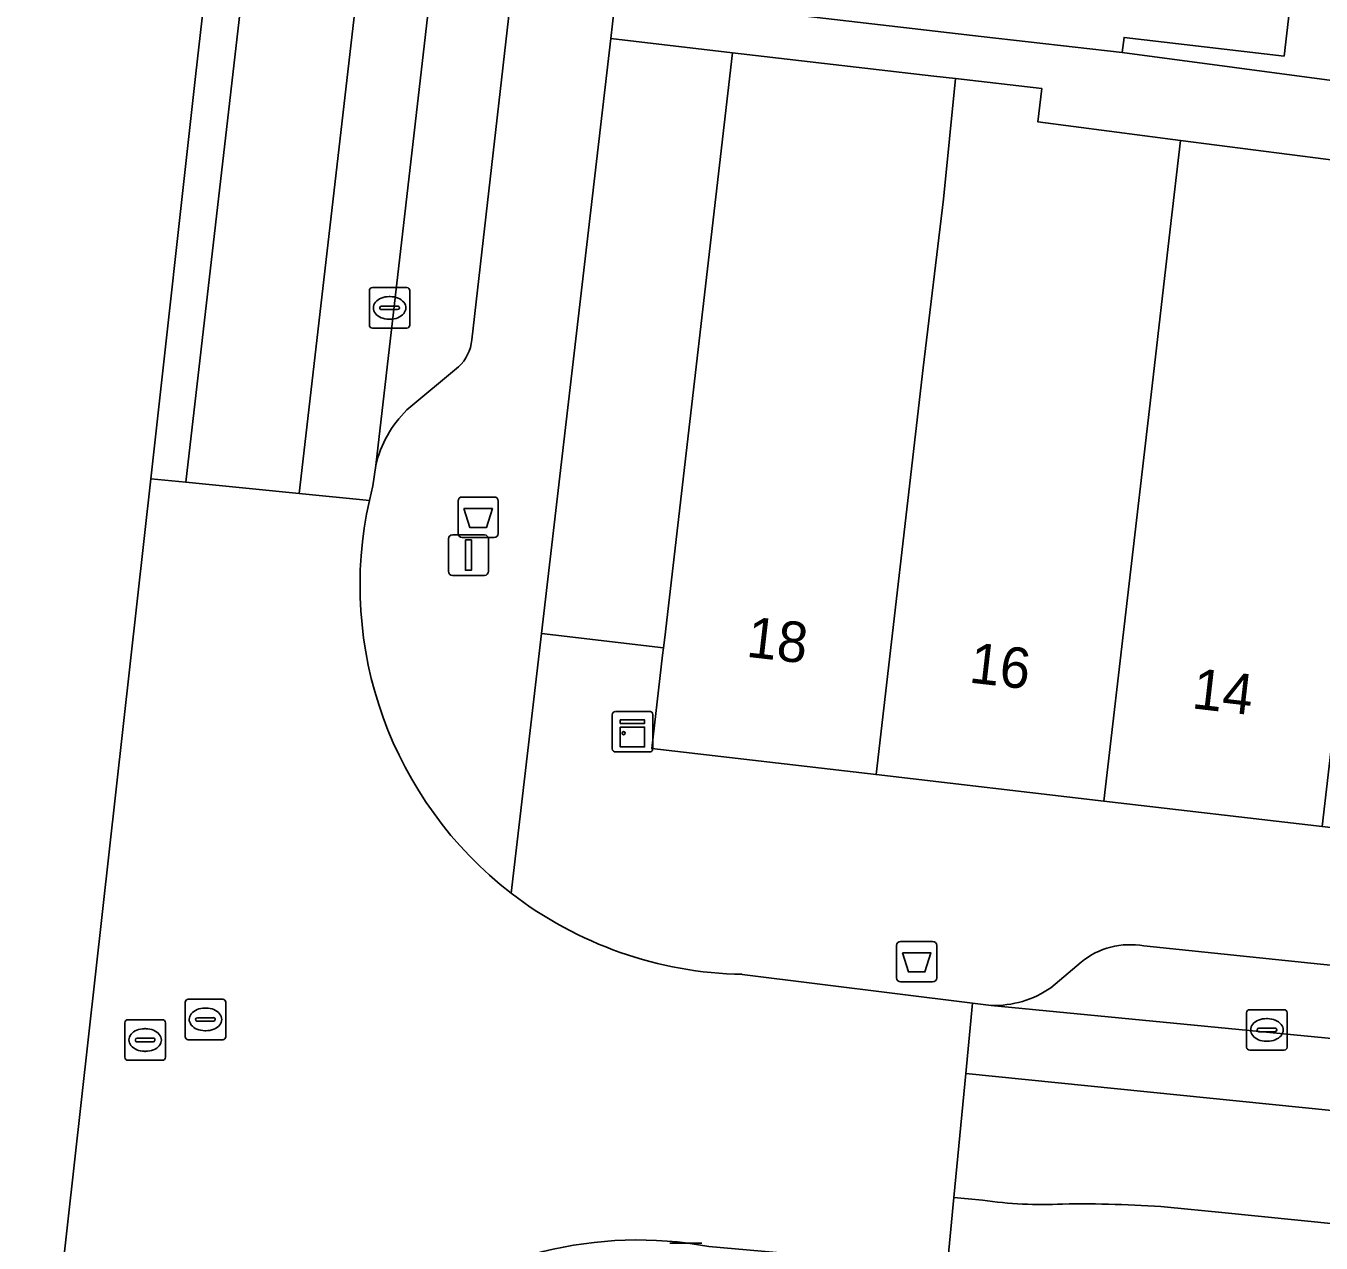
# Model space of a CAD drawing. Extents: x 162250 to 162661, y 380743 to 381606.
# Drawn here: x 162299.52 to 162331.49, y 381208.05 to 381238.1 of the extents above; entities that cross this region are included whole.
import ezdxf

# ---------------------------------------------------------------- set-up
doc = ezdxf.new("R2010")
doc.units = 0
for name, color, linetype in [('IMGEO_Afvalbak', 7, 'Continuous'), ('IMGEO_Erf', 7, 'Continuous'), ('IMGEO_Kast', 7, 'Continuous'), ('IMGEO_Kolk', 7, 'Continuous'), ('IMGEO_Lichtmast', 7, 'Continuous'), ('IMGEO_Pand', 7, 'Continuous'), ('IMGEO_Pand_nummerreeks', 7, 'Continuous'), ('IMGEO_Parkeervlak_open', 7, 'Continuous'), ('IMGEO_Rijbaan_lokaal_gesloten', 7, 'Continuous'), ('IMGEO_Rijbaan_lokaal_open', 7, 'Continuous'), ('IMGEO_Rioolput', 7, 'Continuous'), ('IMGEO_Voetpad_open', 7, 'Continuous')]:
    doc.layers.add(name, color=color, linetype=linetype)

msp = doc.modelspace()

# ---------------------------------------------------------------- linework, layer by layer
at = {"layer": 'IMGEO_Afvalbak'}
for p, q in [((162310.286, 381226.468), (162311.076, 381226.468)), ((162311.076, 381226.468), (162310.286, 381226.468)), ((162310.186, 381225.568), (162310.186, 381226.368)), ((162310.186, 381226.368), (162310.186, 381225.568)), ((162311.176, 381226.368), (162311.176, 381225.568)), ((162311.176, 381225.568), (162311.176, 381226.368)), ((162311.076, 381225.468), (162310.286, 381225.468)), ((162310.286, 381225.468), (162311.076, 381225.468)), ((162321.011, 381214.597), (162321.011, 381215.397)), ((162321.011, 381215.397), (162321.011, 381214.597)), ((162321.111, 381215.497), (162321.901, 381215.497)), ((162321.901, 381215.497), (162321.111, 381215.497)), ((162322.001, 381215.397), (162322.001, 381214.597)), ((162322.001, 381214.597), (162322.001, 381215.397)), ((162321.901, 381214.497), (162321.111, 381214.497)), ((162321.111, 381214.497), (162321.901, 381214.497))]:
    msp.add_line(p, q, dxfattribs=at)
for points in [[(162310.329, 381226.182), (162311.033, 381226.182), (162310.884, 381225.712), (162310.478, 381225.712), (162310.329, 381226.182)], [(162321.154, 381215.211), (162321.858, 381215.211), (162321.709, 381214.741), (162321.303, 381214.741), (162321.154, 381215.211)]]:
    msp.add_lwpolyline(points, dxfattribs=at)
for centre, start, end in [((162310.286, 381226.368), 90, 180), ((162310.286, 381226.368), 90, 180), ((162311.076, 381226.368), 0, 90), ((162311.076, 381226.368), 360, 90), ((162310.286, 381225.568), 180, 270), ((162310.286, 381225.568), 180, 270), ((162311.076, 381225.568), 270, 0), ((162311.076, 381225.568), 270, 0), ((162321.111, 381215.397), 90, 180), ((162321.111, 381215.397), 90, 180), ((162321.901, 381215.397), 0, 90), ((162321.901, 381215.397), 360, 90), ((162321.111, 381214.597), 180, 270), ((162321.111, 381214.597), 180, 270), ((162321.901, 381214.597), 270, 0), ((162321.901, 381214.597), 270, 0)]:
    msp.add_arc(centre, 0.1, start, end, dxfattribs=at)
at = {"layer": 'IMGEO_Erf'}
msp.add_lwpolyline([(162335.943, 381249.173), (162328.062, 381250.094), (162328.051, 381250), (162328.021, 381249.747), (162327.308, 381243.644), (162331.257, 381243.183), (162330.576, 381237.353), (162326.627, 381237.814), (162326.583, 381237.439), (162337.552, 381235.976)], dxfattribs=at)
msp.add_lwpolyline([(162316.962, 381237.437), (162313.954, 381237.787), (162312.245, 381223.099), (162315.256, 381222.745), (162315.286, 381223)], close=True, dxfattribs=at)
at = {"layer": 'IMGEO_Kast'}
for p, q in [((162313.993, 381220.248), (162313.993, 381221.089)), ((162313.993, 381221.089), (162313.993, 381220.248)), ((162314.068, 381221.173), (162314.909, 381221.173)), ((162314.909, 381221.173), (162314.068, 381221.173)), ((162314.993, 381221.098), (162314.993, 381220.257)), ((162314.993, 381220.257), (162314.993, 381221.098)), ((162314.918, 381220.173), (162314.077, 381220.173)), ((162314.077, 381220.173), (162314.918, 381220.173))]:
    msp.add_line(p, q, dxfattribs=at)
for points in [[(162314.188, 381220.963), (162314.788, 381220.963), (162314.788, 381220.878), (162314.188, 381220.878), (162314.188, 381220.963)], [(162314.188, 381220.788), (162314.788, 381220.788), (162314.788, 381220.299), (162314.188, 381220.299), (162314.188, 381220.788)]]:
    msp.add_lwpolyline(points, dxfattribs=at)
msp.add_circle((162314.272, 381220.637), 0.0377, dxfattribs=at)
for centre, start, end in [((162314.071, 381221.095), 92.4484, 184.2845), ((162314.071, 381221.095), 92.4484, 184.2845), ((162314.915, 381221.095), 2.4484, 94.2845), ((162314.915, 381221.095), 2.4484, 94.2845), ((162314.071, 381220.251), 182.4484, 274.2845), ((162314.071, 381220.251), 182.4484, 274.2845), ((162314.915, 381220.251), 272.4484, 4.2845), ((162314.915, 381220.251), 272.4484, 4.2845)]:
    msp.add_arc(centre, 0.0779, start, end, dxfattribs=at)
at = {"layer": 'IMGEO_Kolk'}
for p, q in [((162307.995, 381230.711), (162307.995, 381231.563)), ((162308.07, 381231.637), (162308.922, 381231.637)), ((162308.996, 381231.563), (162308.996, 381230.711)), ((162308.483, 381231.417), (162308.508, 381231.417)), ((162308.254, 381231.131), (162308.254, 381231.143)), ((162308.692, 381231.094), (162308.294, 381231.094)), ((162308.297, 381231.18), (162308.695, 381231.18)), ((162308.738, 381231.143), (162308.738, 381231.131)), ((162308.922, 381230.637), (162308.07, 381230.637)), ((162308.506, 381230.857), (162308.481, 381230.857)), ((162329.653, 381212.884), (162329.653, 381213.736)), ((162329.728, 381213.81), (162330.58, 381213.81)), ((162330.654, 381213.736), (162330.654, 381212.884)), ((162329.955, 381213.353), (162330.353, 381213.353)), ((162330.141, 381213.59), (162330.166, 381213.59)), ((162329.912, 381213.304), (162329.912, 381213.316)), ((162330.35, 381213.267), (162329.952, 381213.267)), ((162330.164, 381213.03), (162330.139, 381213.03)), ((162330.396, 381213.316), (162330.396, 381213.304)), ((162330.58, 381212.81), (162329.728, 381212.81))]:
    msp.add_line(p, q, dxfattribs=at)
for points in [[(162307.995, 381230.711), (162307.995, 381231.563)], [(162308.07, 381231.637), (162308.922, 381231.637)], [(162308.996, 381231.563), (162308.996, 381230.711)], [(162308.922, 381230.637), (162308.07, 381230.637)], [(162329.653, 381212.884), (162329.653, 381213.736)], [(162329.728, 381213.81), (162330.58, 381213.81)], [(162330.654, 381213.736), (162330.654, 381212.884)], [(162330.58, 381212.81), (162329.728, 381212.81)]]:
    msp.add_lwpolyline(points, dxfattribs=at)
for centre, radius, start, end in [((162308.072, 381231.561), 0.0765, 91.552, 178.448), ((162308.072, 381231.561), 0.0765, 91.552, 178.448), ((162308.92, 381231.561), 0.0765, 1.552, 88.448), ((162308.92, 381231.561), 0.0765, 1.552, 88.448), ((162308.294, 381231.14), 0.0403, 85.8775, 175.7526), ((162308.291, 381231.13), 0.0366, 178.938, 274.7102), ((162308.695, 381231.137), 0.043, 264.8664, 352.4533), ((162308.699, 381231.142), 0.0386, 1.7309, 96.639), ((162308.072, 381230.713), 0.0765, 181.552, 268.448), ((162308.072, 381230.713), 0.0765, 181.552, 268.448), ((162308.92, 381230.713), 0.0765, 271.552, 358.448), ((162308.92, 381230.713), 0.0765, 271.552, 358.448), ((162329.73, 381213.734), 0.0765, 91.552, 178.448), ((162329.73, 381213.734), 0.0765, 91.552, 178.448), ((162330.578, 381213.734), 0.0765, 1.552, 88.448), ((162330.578, 381213.734), 0.0765, 1.552, 88.448), ((162329.952, 381213.313), 0.0403, 85.8775, 175.7526), ((162330.357, 381213.315), 0.0386, 1.7309, 96.639), ((162329.949, 381213.303), 0.0366, 178.938, 274.7102), ((162330.353, 381213.31), 0.043, 264.8664, 352.4533), ((162329.73, 381212.886), 0.0765, 181.552, 268.448), ((162329.73, 381212.886), 0.0765, 181.552, 268.448), ((162330.578, 381212.886), 0.0765, 271.552, 358.448), ((162330.578, 381212.886), 0.0765, 271.552, 358.448)]:
    msp.add_arc(centre, radius, start, end, dxfattribs=at)
for centre, major_axis, ratio, start_param, end_param in [((162308.482, 381231.137), (-0.387, 0.002), 0.722429, 4.712389, 7.853982), ((162308.507, 381231.137), (-0.39, 0.002), 0.717154, 1.570796, 4.712389), ((162330.14, 381213.31), (-0.387, 0.002), 0.722429, 4.712389, 7.853982), ((162330.165, 381213.31), (-0.39, 0.002), 0.717154, 1.570796, 4.712389)]:
    msp.add_ellipse(centre, major_axis=major_axis, ratio=ratio, start_param=start_param, end_param=end_param, dxfattribs=at)
at = {"layer": 'IMGEO_Lichtmast'}
for p, q in [((162310.047, 381225.534), (162310.837, 381225.534)), ((162310.837, 381225.534), (162310.047, 381225.534)), ((162309.947, 381224.634), (162309.947, 381225.434)), ((162309.947, 381225.434), (162309.947, 381224.634)), ((162310.937, 381225.434), (162310.937, 381224.634)), ((162310.937, 381224.634), (162310.937, 381225.434)), ((162310.837, 381224.534), (162310.047, 381224.534)), ((162310.047, 381224.534), (162310.837, 381224.534)), ((162315.41, 381208.048), (162316.2, 381208.048)), ((162316.2, 381208.048), (162315.41, 381208.048))]:
    msp.add_line(p, q, dxfattribs=at)
msp.add_lwpolyline([(162310.367, 381225.409), (162310.517, 381225.409), (162310.517, 381224.659), (162310.367, 381224.659), (162310.367, 381225.409)], dxfattribs=at)
for centre, start, end in [((162310.047, 381225.434), 90, 180), ((162310.047, 381225.434), 90, 180), ((162310.837, 381225.434), 0, 90), ((162310.837, 381225.434), 360, 90), ((162310.047, 381224.634), 180, 270), ((162310.047, 381224.634), 180, 270), ((162310.837, 381224.634), 270, 0), ((162310.837, 381224.634), 270, 0)]:
    msp.add_arc(centre, 0.1, start, end, dxfattribs=at)
at = {"layer": 'IMGEO_Pand'}
for points in [[(162327.308, 381243.644), (162318.844, 381244.636), (162318.128, 381238.412), (162323.096, 381237.84), (162326.583, 381237.439), (162326.627, 381237.814), (162330.576, 381237.353), (162331.257, 381243.183)], [(162322.465, 381236.798), (162321.929, 381236.86), (162316.962, 381237.437), (162315.286, 381223), (162315.256, 381222.745), (162315.235, 381222.562), (162314.967, 381220.257), (162320.507, 381219.614), (162321.67, 381229.656), (162322.171, 381233.823)], [(162327.295, 381229.003), (162327.768, 381233.082), (162328.022, 381235.269), (162324.499, 381235.73), (162324.594, 381236.551), (162322.465, 381236.798), (162322.171, 381233.823), (162321.67, 381229.656), (162320.507, 381219.614), (162326.13, 381218.961)], [(162328.022, 381235.269), (162327.768, 381233.082), (162327.295, 381229.003), (162326.13, 381218.961), (162331.517, 381218.336), (162333.401, 381234.577)]]:
    msp.add_lwpolyline(points, close=True, dxfattribs=at)
at = {"layer": 'IMGEO_Parkeervlak_open'}
for points in [[(162312.784, 381267.394), (162308.157, 381227.247)], [(162310.526, 381230.348), (162314.376, 381264.117)], [(162308.924, 381228.617), (162310.199, 381229.678)], [(162331.475, 381214.935), (162327.117, 381215.383)], [(162325.571, 381214.982), (162324.82, 381214.353)], [(162360.426, 381211.995), (162356.455, 381212.391), (162331.475, 381214.935)], [(162323.345, 381213.916), (162331.839, 381213.09), (162362.771, 381209.983), (162362.776, 381210.033)]]:
    msp.add_lwpolyline(points, dxfattribs=at)
for centre, radius, start, end in [((162309.449, 381230.459), 1.083, 313.8473, 354.1225), ((162310.827, 381226.652), 2.736, 134.0828, 167.4323), ((162326.768, 381213.547), 1.869, 79.2402, 129.8416), ((162323.426, 381216.35), 2.435, 268.0914, 304.9147)]:
    msp.add_arc(centre, radius, start, end, dxfattribs=at)
at = {"layer": 'IMGEO_Rijbaan_lokaal_gesloten'}
for points in [[(162318.31, 381360.535), (162315.97, 381344.552), (162303.714, 381236.926), (162302.598, 381226.919), (162303.468, 381226.833), (162318.873, 381360.48)], [(162318.256, 381314.678), (162318.523, 381317.019), (162321.484, 381342.938), (162321.621, 381344.181), (162323.053, 381356.29), (162323.469, 381359.935), (162321.674, 381360.143), (162306.264, 381226.555), (162307.997, 381226.383), (162308.085, 381226.743), (162308.157, 381227.247), (162312.784, 381267.394), (162312.897, 381268.512)], [(162331.839, 381213.09), (162323.345, 381213.916), (162322.887, 381213.97), (162322.885, 381213.97), (162322.72, 381212.237), (162362.607, 381208.202), (162362.771, 381209.983)]]:
    msp.add_lwpolyline(points, close=True, dxfattribs=at)
for points in [[(162307.997, 381226.383), (162306.264, 381226.555), (162303.468, 381226.833), (162302.598, 381226.919), (162299.517, 381199.286)], [(162316.377, 381207.964), (162322.225, 381207.442), (162322.263, 381207.439), (162322.428, 381209.174), (162322.72, 381212.237), (162322.885, 381213.97), (162317.203, 381214.683)], [(162322.72, 381212.237), (162322.428, 381209.174), (162323.131, 381209.107)], [(162327.697, 381208.936), (162329.041, 381208.801), (162362.253, 381205.457), (162362.607, 381208.202), (162322.72, 381212.237)], [(162323.131, 381209.107), (162322.428, 381209.174), (162322.263, 381207.439), (162325.166, 381207.213), (162334.8, 381206.462), (162345.523, 381205.417), (162358.828, 381204.054), (162362.066, 381203.727), (162362.253, 381205.457), (162329.041, 381208.801)], [(162329.041, 381208.801), (162327.697, 381208.936)]]:
    msp.add_lwpolyline(points, dxfattribs=at)
for centre, radius, start, end in [((162317.37, 381224.287), 9.605, 167.3926, 232.3173), ((162317.372, 381224.292), 9.61, 232.3285, 268.9913), ((162324.616, 381219.276), 10.277, 261.6898, 272.7586), ((162324.616, 381219.276), 10.277, 261.6898, 272.7586), ((162325.615, 381181.77), 27.245, 85.6175, 91.06), ((162325.615, 381181.77), 27.245, 85.6175, 91.06), ((162314.619, 381198.453), 9.672, 79.527, 177.2879)]:
    msp.add_arc(centre, radius, start, end, dxfattribs=at)
at = {"layer": 'IMGEO_Rijbaan_lokaal_open'}
msp.add_lwpolyline([(162321.674, 381360.143), (162318.873, 381360.48), (162303.468, 381226.833), (162306.264, 381226.555)], close=True, dxfattribs=at)
at = {"layer": 'IMGEO_Rioolput'}
for p, q in [((162303.448, 381213.144), (162303.448, 381213.996)), ((162303.523, 381214.07), (162304.375, 381214.07)), ((162304.449, 381213.996), (162304.449, 381213.144)), ((162303.936, 381213.85), (162303.961, 381213.85)), ((162301.96, 381212.636), (162301.96, 381213.488)), ((162302.035, 381213.562), (162302.887, 381213.562)), ((162302.448, 381213.342), (162302.473, 381213.342)), ((162302.961, 381213.488), (162302.961, 381212.636)), ((162303.707, 381213.564), (162303.707, 381213.576)), ((162304.145, 381213.527), (162303.747, 381213.527)), ((162303.75, 381213.613), (162304.148, 381213.613)), ((162304.191, 381213.576), (162304.191, 381213.564)), ((162302.219, 381213.056), (162302.219, 381213.068)), ((162302.657, 381213.019), (162302.259, 381213.019)), ((162302.262, 381213.105), (162302.66, 381213.105)), ((162302.703, 381213.068), (162302.703, 381213.056)), ((162304.375, 381213.07), (162303.523, 381213.07)), ((162303.959, 381213.29), (162303.934, 381213.29)), ((162302.471, 381212.782), (162302.446, 381212.782)), ((162302.887, 381212.562), (162302.035, 381212.562))]:
    msp.add_line(p, q, dxfattribs=at)
for points in [[(162303.448, 381213.144), (162303.448, 381213.996)], [(162303.523, 381214.07), (162304.375, 381214.07)], [(162304.449, 381213.996), (162304.449, 381213.144)], [(162301.96, 381212.636), (162301.96, 381213.488)], [(162302.035, 381213.562), (162302.887, 381213.562)], [(162302.961, 381213.488), (162302.961, 381212.636)], [(162304.375, 381213.07), (162303.523, 381213.07)], [(162302.887, 381212.562), (162302.035, 381212.562)]]:
    msp.add_lwpolyline(points, dxfattribs=at)
for centre, radius, start, end in [((162303.525, 381213.994), 0.0765, 91.552, 178.448), ((162303.525, 381213.994), 0.0765, 91.552, 178.448), ((162304.373, 381213.994), 0.0765, 1.552, 88.448), ((162304.373, 381213.994), 0.0765, 1.552, 88.448), ((162302.037, 381213.486), 0.0765, 91.552, 178.448), ((162302.037, 381213.486), 0.0765, 91.552, 178.448), ((162302.885, 381213.486), 0.0765, 1.552, 88.448), ((162302.885, 381213.486), 0.0765, 1.552, 88.448), ((162303.747, 381213.573), 0.0403, 85.8775, 175.7526), ((162303.744, 381213.563), 0.0366, 178.938, 274.7102), ((162304.148, 381213.57), 0.043, 264.8664, 352.4533), ((162304.152, 381213.575), 0.0386, 1.7309, 96.639), ((162302.259, 381213.065), 0.0403, 85.8775, 175.7526), ((162302.256, 381213.055), 0.0366, 178.938, 274.7102), ((162302.66, 381213.062), 0.043, 264.8664, 352.4533), ((162302.664, 381213.067), 0.0386, 1.7309, 96.639), ((162303.525, 381213.146), 0.0765, 181.552, 268.448), ((162303.525, 381213.146), 0.0765, 181.552, 268.448), ((162304.373, 381213.146), 0.0765, 271.552, 358.448), ((162304.373, 381213.146), 0.0765, 271.552, 358.448), ((162302.037, 381212.638), 0.0765, 181.552, 268.448), ((162302.037, 381212.638), 0.0765, 181.552, 268.448), ((162302.885, 381212.638), 0.0765, 271.552, 358.448), ((162302.885, 381212.638), 0.0765, 271.552, 358.448)]:
    msp.add_arc(centre, radius, start, end, dxfattribs=at)
for centre, major_axis, ratio, start_param, end_param in [((162303.935, 381213.57), (-0.387, 0.002), 0.722429, 4.712389, 7.853982), ((162303.96, 381213.57), (-0.39, 0.002), 0.717154, 1.570796, 4.712389), ((162302.447, 381213.062), (-0.387, 0.002), 0.722429, 4.712389, 7.853982), ((162302.472, 381213.062), (-0.39, 0.002), 0.717154, 1.570796, 4.712389)]:
    msp.add_ellipse(centre, major_axis=major_axis, ratio=ratio, start_param=start_param, end_param=end_param, dxfattribs=at)
at = {"layer": 'IMGEO_Voetpad_open'}
for points in [[(162313.954, 381237.787), (162314.082, 381238.883), (162326.13, 381342.433), (162327.527, 381354.554), (162328.382, 381362.452), (162328.733, 381365.93)], [(162314.376, 381264.117), (162310.526, 381230.348)], [(162337.552, 381235.976), (162326.583, 381237.439), (162323.096, 381237.84), (162318.128, 381238.412), (162314.082, 381238.883), (162313.954, 381237.787), (162316.962, 381237.437), (162321.929, 381236.86), (162322.465, 381236.798), (162324.594, 381236.551), (162324.499, 381235.73), (162328.022, 381235.269), (162333.401, 381234.577)], [(162311.499, 381216.685), (162312.245, 381223.099), (162313.954, 381237.787)], [(162310.199, 381229.678), (162308.924, 381228.617)], [(162308.157, 381227.247), (162308.085, 381226.743), (162307.997, 381226.383)], [(162347.918, 381216.432), (162342.451, 381217.067), (162336.984, 381217.701), (162331.517, 381218.336), (162326.13, 381218.961), (162320.507, 381219.614), (162314.967, 381220.257), (162315.235, 381222.562), (162315.256, 381222.745), (162312.245, 381223.099), (162311.499, 381216.685)], [(162327.117, 381215.383), (162331.475, 381214.935), (162356.455, 381212.391), (162360.426, 381211.995)], [(162324.82, 381214.353), (162325.571, 381214.982)], [(162317.203, 381214.683), (162322.885, 381213.97), (162322.887, 381213.97), (162323.345, 381213.916)]]:
    msp.add_lwpolyline(points, dxfattribs=at)
for centre, radius, start, end in [((162309.449, 381230.459), 1.083, 313.8473, 354.1225), ((162310.827, 381226.652), 2.736, 134.0828, 167.4323), ((162317.37, 381224.287), 9.605, 167.3926, 232.3173), ((162317.372, 381224.292), 9.61, 232.3285, 268.9913), ((162326.768, 381213.547), 1.869, 79.2402, 129.8416), ((162323.426, 381216.35), 2.435, 268.0914, 304.9147), ((162314.619, 381198.453), 9.672, 79.527, 177.2879)]:
    msp.add_arc(centre, radius, start, end, dxfattribs=at)

# ---------------------------------------------------------------- texts
at = {"layer": 'IMGEO_Pand_nummerreeks'}
for s, rotation, p in [('18', 353.4019, (162317.279, 381222.527)), ('16', 353.3995, (162322.777, 381221.89)), ('14', 353.4019, (162328.277, 381221.254))]:
    msp.add_text(s, height=1, rotation=rotation, dxfattribs=at).set_placement(p)

doc.saveas('drawing.dxf')
